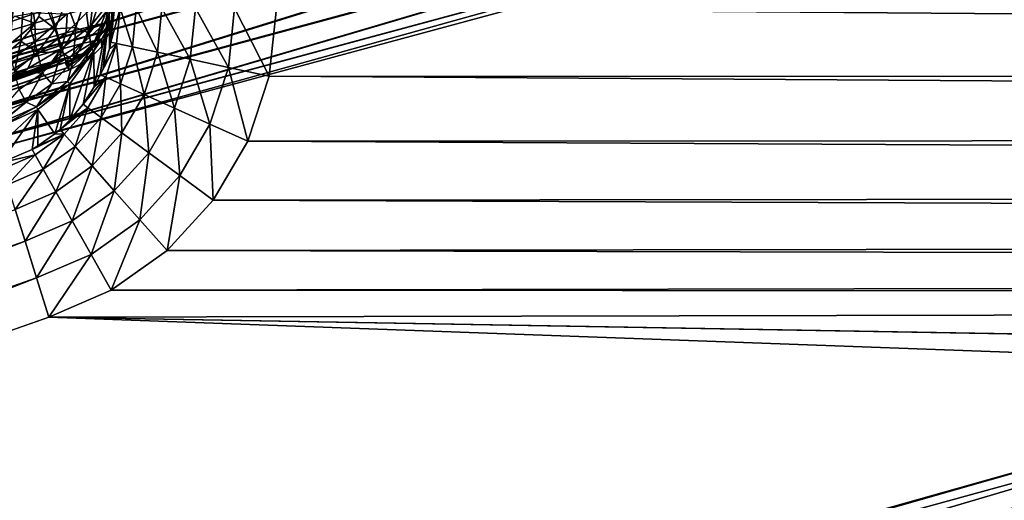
# Model space of a CAD drawing. Header units: millimetres. Extents: x -43.6 to 43.6, y -43.6 to 43.6.
# Tile 270 of 350: x -7.6 to -6.1, y 24.2 to 24.9. Entities that reach past the tile are written whole.
import ezdxf

# ---------------------------------------------------------------- set-up
doc = ezdxf.new("R2010")
doc.units = ezdxf.units.MM
doc.header["$LTSCALE"] = 65.185185
for name, color, linetype in [('102', 7, 'CONTINUOUS'), ('104', 7, 'CONTINUOUS'), ('106', 7, 'CONTINUOUS'), ('232', 7, 'CONTINUOUS'), ('234', 7, 'CONTINUOUS'), ('236', 7, 'CONTINUOUS'), ('242', 7, 'CONTINUOUS'), ('244', 7, 'CONTINUOUS'), ('245', 7, 'CONTINUOUS'), ('250', 7, 'CONTINUOUS'), ('251', 7, 'CONTINUOUS'), ('29', 7, 'CONTINUOUS'), ('32', 7, 'CONTINUOUS'), ('41', 7, 'CONTINUOUS'), ('51', 7, 'CONTINUOUS'), ('8', 7, 'CONTINUOUS'), ('9', 7, 'CONTINUOUS')]:
    doc.layers.add(name, color=color, linetype=linetype)

msp = doc.modelspace()

# ---------------------------------------------------------------- linework, layer by layer
at = {"layer": '102', "linetype": 'CONTINUOUS'}
for points in [[(-7.6, 24.9499, -13.6785), (-7.6, 25.5433, -13.6785), (-9.5019, 24.8985, -13.6785), (-7.6, 24.9499, -13.6785)], [(-9.5029, 24.2889, -13.6785), (-7.6, 24.9499, -13.6785), (-9.5019, 24.8985, -13.6785), (-9.5029, 24.2889, -13.6785)]]:
    msp.add_3dface(points, dxfattribs=at)
at = {"layer": '104', "linetype": 'CONTINUOUS'}
for points in [[(-9.5019, 24.8985, -11.8785), (-7.6, 25.5433, -11.8785), (-7.7056, 24.8626, -11.8785), (-9.5019, 24.8985, -11.8785)], [(-7.7056, 24.8626, -11.8785), (-7.6, 25.5433, -11.8785), (-7.6835, 24.8714, -11.8785), (-7.7056, 24.8626, -11.8785)], [(-7.6835, 24.8714, -11.8785), (-7.6, 25.5433, -11.8785), (-7.6632, 24.8836, -11.8785), (-7.6835, 24.8714, -11.8785)], [(-7.6632, 24.8836, -11.8785), (-7.6, 25.5433, -11.8785), (-7.645, 24.8988, -11.8785), (-7.6632, 24.8836, -11.8785)], [(-7.645, 24.8988, -11.8785), (-7.6, 25.5433, -11.8785), (-7.6294, 24.9167, -11.8785), (-7.645, 24.8988, -11.8785)], [(-7.6294, 24.9167, -11.8785), (-7.6, 25.5433, -11.8785), (-7.6169, 24.9368, -11.8785), (-7.6294, 24.9167, -11.8785)]]:
    msp.add_3dface(points, dxfattribs=at)
at = {"layer": '106', "linetype": 'CONTINUOUS'}
for points in [[(-7.5764, 24.866, -14.2715), (-7.5709, 24.8542, -13.7811), (-9.4664, 24.1958, -13.7811), (-7.5764, 24.866, -14.2715)], [(-7.5915, 24.8623, -14.3071), (-7.5764, 24.866, -14.2715), (-9.4664, 24.1958, -13.7811), (-7.5915, 24.8623, -14.3071)], [(-7.615, 24.856, -14.3376), (-7.5915, 24.8623, -14.3071), (-9.4664, 24.1958, -13.7811), (-7.615, 24.856, -14.3376)], [(-7.6457, 24.8472, -14.3611), (-7.615, 24.856, -14.3376), (-9.4664, 24.1958, -13.7811), (-7.6457, 24.8472, -14.3611)], [(-7.5723, 24.8667, -14.2518), (-7.5709, 24.8542, -13.7811), (-7.5764, 24.866, -14.2715), (-7.5723, 24.8667, -14.2518)], [(-7.5709, 24.8604, -14.0058), (-7.5709, 24.8542, -13.7811), (-7.5723, 24.8667, -14.2518), (-7.5709, 24.8604, -14.0058)], [(-7.5709, 24.8665, -14.2311), (-7.5709, 24.8604, -14.0058), (-7.5723, 24.8667, -14.2518), (-7.5709, 24.8665, -14.2311)], [(-7.6631, 24.8421, -14.3697), (-7.6457, 24.8472, -14.3611), (-9.4664, 24.1958, -13.7811), (-7.6631, 24.8421, -14.3697)]]:
    msp.add_3dface(points, dxfattribs=at)
at = {"layer": '232', "linetype": 'CONTINUOUS'}
for points in [[(-7.5021, 24.9739, -11.7789), (-7.508, 24.887, -9.7268), (-7.5082, 24.9424, -11.7792), (-7.5021, 24.9739, -11.7789)], [(-7.5056, 24.8972, -9.7271), (-7.508, 24.887, -9.7268), (-7.5021, 24.9739, -11.7789), (-7.5056, 24.8972, -9.7271)], [(-7.5, 24.9497, -9.7285), (-7.5056, 24.8972, -9.7271), (-7.5021, 24.9739, -11.7789), (-7.5, 24.9497, -9.7285)], [(-7.5082, 24.9424, -11.7792), (-7.5316, 24.828, -9.7252), (-7.5319, 24.8838, -11.7799), (-7.5082, 24.9424, -11.7792)], [(-7.5221, 24.8469, -9.7257), (-7.5316, 24.828, -9.7252), (-7.5082, 24.9424, -11.7792), (-7.5221, 24.8469, -9.7257)], [(-7.5179, 24.8567, -9.726), (-7.5221, 24.8469, -9.7257), (-7.5082, 24.9424, -11.7792), (-7.5179, 24.8567, -9.726)], [(-7.508, 24.887, -9.7268), (-7.5179, 24.8567, -9.726), (-7.5082, 24.9424, -11.7792), (-7.508, 24.887, -9.7268)], [(-7.5319, 24.8838, -11.7799), (-7.5691, 24.777, -9.7238), (-7.5694, 24.833, -11.7804), (-7.5319, 24.8838, -11.7799)], [(-7.5488, 24.8012, -9.7245), (-7.5691, 24.777, -9.7238), (-7.5319, 24.8838, -11.7799), (-7.5488, 24.8012, -9.7245)], [(-7.5316, 24.828, -9.7252), (-7.5488, 24.8012, -9.7245), (-7.5319, 24.8838, -11.7799), (-7.5316, 24.828, -9.7252)], [(-7.5694, 24.833, -11.7804), (-7.5925, 24.7554, -9.7232), (-7.6185, 24.7933, -11.7809), (-7.5694, 24.833, -11.7804)], [(-7.5844, 24.7622, -9.7234), (-7.5925, 24.7554, -9.7232), (-7.5694, 24.833, -11.7804), (-7.5844, 24.7622, -9.7234)], [(-7.5691, 24.777, -9.7238), (-7.5844, 24.7622, -9.7234), (-7.5694, 24.833, -11.7804), (-7.5691, 24.777, -9.7238)], [(-7.6759, 24.7395, -10.774), (-7.676, 24.7671, -11.7811), (-7.6185, 24.7933, -11.7809), (-7.6759, 24.7395, -10.774)], [(-7.6759, 24.7107, -9.722), (-7.6759, 24.7395, -10.774), (-7.6185, 24.7933, -11.7809), (-7.6759, 24.7107, -9.722)], [(-7.6276, 24.7315, -9.7226), (-7.6759, 24.7107, -9.722), (-7.6185, 24.7933, -11.7809), (-7.6276, 24.7315, -9.7226)], [(-7.6185, 24.7369, -9.7227), (-7.6276, 24.7315, -9.7226), (-7.6185, 24.7933, -11.7809), (-7.6185, 24.7369, -9.7227)], [(-7.5925, 24.7554, -9.7232), (-7.6185, 24.7369, -9.7227), (-7.6185, 24.7933, -11.7809), (-7.5925, 24.7554, -9.7232)]]:
    msp.add_3dface(points, dxfattribs=at)
at = {"layer": '234', "linetype": 'CONTINUOUS'}
for points in [[(-7.6383, 24.5897, -9.511), (-9.4517, 23.9512, -9.511), (-7.6535, 24.6387, -9.5495), (-7.6383, 24.5897, -9.511)], [(-7.6383, 24.5897, -9.511), (-9.4299, 23.8959, -9.4868), (-9.4517, 23.9512, -9.511), (-7.6383, 24.5897, -9.511)], [(-7.6206, 24.5328, -9.4868), (-9.4299, 23.8959, -9.4868), (-7.6383, 24.5897, -9.511), (-7.6206, 24.5328, -9.4868)], [(-7.6017, 24.4721, -9.4785), (-9.4591, 23.8158, -9.4785), (-7.6206, 24.5328, -9.4868), (-7.6017, 24.4721, -9.4785)], [(-7.6206, 24.5328, -9.4868), (-9.4591, 23.8158, -9.4785), (-9.4299, 23.8959, -9.4868), (-7.6206, 24.5328, -9.4868)]]:
    msp.add_3dface(points, dxfattribs=at)
at = {"layer": '236', "linetype": 'CONTINUOUS'}
for points in [[(-7.5, 24.9497, -9.7285), (-7.4915, 24.9497, -9.6638), (-7.5056, 24.8972, -9.7271), (-7.5, 24.9497, -9.7285)], [(-7.5056, 24.8972, -9.7271), (-7.4915, 24.9497, -9.6638), (-7.4969, 24.8953, -9.6627), (-7.5056, 24.8972, -9.7271)], [(-7.4915, 24.9497, -9.6638), (-7.4724, 24.8901, -9.6027), (-7.4969, 24.8953, -9.6627), (-7.4915, 24.9497, -9.6638)], [(-7.4915, 24.9497, -9.6638), (-7.4665, 24.9497, -9.6035), (-7.4724, 24.8901, -9.6027), (-7.4915, 24.9497, -9.6638)], [(-7.4665, 24.9497, -9.6035), (-7.4335, 24.8817, -9.5512), (-7.4724, 24.8901, -9.6027), (-7.4665, 24.9497, -9.6035)], [(-7.4665, 24.9497, -9.6035), (-7.4268, 24.9497, -9.5517), (-7.4335, 24.8817, -9.5512), (-7.4665, 24.9497, -9.6035)], [(-7.4268, 24.9497, -9.5517), (-7.383, 24.8709, -9.5118), (-7.4335, 24.8817, -9.5512), (-7.4268, 24.9497, -9.5517)], [(-7.4268, 24.9497, -9.5517), (-7.375, 24.9497, -9.512), (-7.383, 24.8709, -9.5118), (-7.4268, 24.9497, -9.5517)], [(-7.375, 24.9497, -9.512), (-7.3242, 24.8582, -9.487), (-7.383, 24.8709, -9.5118), (-7.375, 24.9497, -9.512)], [(-7.375, 24.9497, -9.512), (-7.3147, 24.9497, -9.487), (-7.3242, 24.8582, -9.487), (-7.375, 24.9497, -9.512)], [(-7.3147, 24.9497, -9.487), (-7.2612, 24.8447, -9.4785), (-7.3242, 24.8582, -9.487), (-7.3147, 24.9497, -9.487)], [(-7.25, 24.9497, -9.4785), (-7.2612, 24.8447, -9.4785), (-7.3147, 24.9497, -9.487), (-7.25, 24.9497, -9.4785)], [(-7.5221, 24.8469, -9.7257), (-7.5179, 24.8567, -9.726), (-7.4969, 24.8953, -9.6627), (-7.5221, 24.8469, -9.7257)], [(-7.5138, 24.8432, -9.6616), (-7.5221, 24.8469, -9.7257), (-7.4969, 24.8953, -9.6627), (-7.5138, 24.8432, -9.6616)], [(-7.5179, 24.8567, -9.726), (-7.508, 24.887, -9.7268), (-7.4969, 24.8953, -9.6627), (-7.5179, 24.8567, -9.726)], [(-7.4907, 24.8328, -9.6019), (-7.5138, 24.8432, -9.6616), (-7.4969, 24.8953, -9.6627), (-7.4907, 24.8328, -9.6019)], [(-7.508, 24.887, -9.7268), (-7.5056, 24.8972, -9.7271), (-7.4969, 24.8953, -9.6627), (-7.508, 24.887, -9.7268)], [(-7.4724, 24.8901, -9.6027), (-7.4907, 24.8328, -9.6019), (-7.4969, 24.8953, -9.6627), (-7.4724, 24.8901, -9.6027)], [(-7.4544, 24.8164, -9.5508), (-7.4907, 24.8328, -9.6019), (-7.4724, 24.8901, -9.6027), (-7.4544, 24.8164, -9.5508)], [(-7.4335, 24.8817, -9.5512), (-7.4544, 24.8164, -9.5508), (-7.4724, 24.8901, -9.6027), (-7.4335, 24.8817, -9.5512)], [(-7.4074, 24.7953, -9.5116), (-7.4544, 24.8164, -9.5508), (-7.4335, 24.8817, -9.5512), (-7.4074, 24.7953, -9.5116)], [(-7.383, 24.8709, -9.5118), (-7.4074, 24.7953, -9.5116), (-7.4335, 24.8817, -9.5512), (-7.383, 24.8709, -9.5118)], [(-7.3527, 24.7706, -9.4869), (-7.4074, 24.7953, -9.5116), (-7.383, 24.8709, -9.5118), (-7.3527, 24.7706, -9.4869)], [(-7.3242, 24.8582, -9.487), (-7.3527, 24.7706, -9.4869), (-7.383, 24.8709, -9.5118), (-7.3242, 24.8582, -9.487)], [(-7.2942, 24.7442, -9.4785), (-7.3527, 24.7706, -9.4869), (-7.3242, 24.8582, -9.487), (-7.2942, 24.7442, -9.4785)], [(-7.2612, 24.8447, -9.4785), (-7.2942, 24.7442, -9.4785), (-7.3242, 24.8582, -9.487), (-7.2612, 24.8447, -9.4785)], [(-7.5488, 24.8012, -9.7245), (-7.5316, 24.828, -9.7252), (-7.5138, 24.8432, -9.6616), (-7.5488, 24.8012, -9.7245)], [(-7.5412, 24.7957, -9.6606), (-7.5488, 24.8012, -9.7245), (-7.5138, 24.8432, -9.6616), (-7.5412, 24.7957, -9.6606)], [(-7.5207, 24.7806, -9.6012), (-7.5412, 24.7957, -9.6606), (-7.5138, 24.8432, -9.6616), (-7.5207, 24.7806, -9.6012)], [(-7.5316, 24.828, -9.7252), (-7.5221, 24.8469, -9.7257), (-7.5138, 24.8432, -9.6616), (-7.5316, 24.828, -9.7252)], [(-7.4907, 24.8328, -9.6019), (-7.5207, 24.7806, -9.6012), (-7.5138, 24.8432, -9.6616), (-7.4907, 24.8328, -9.6019)], [(-7.4887, 24.757, -9.5503), (-7.5207, 24.7806, -9.6012), (-7.4907, 24.8328, -9.6019), (-7.4887, 24.757, -9.5503)], [(-7.4544, 24.8164, -9.5508), (-7.4887, 24.757, -9.5503), (-7.4907, 24.8328, -9.6019), (-7.4544, 24.8164, -9.5508)], [(-7.4472, 24.7264, -9.5113), (-7.4887, 24.757, -9.5503), (-7.4544, 24.8164, -9.5508), (-7.4472, 24.7264, -9.5113)], [(-7.4074, 24.7953, -9.5116), (-7.4472, 24.7264, -9.5113), (-7.4544, 24.8164, -9.5508), (-7.4074, 24.7953, -9.5116)], [(-7.5844, 24.7622, -9.7234), (-7.5691, 24.777, -9.7238), (-7.5412, 24.7957, -9.6606), (-7.5844, 24.7622, -9.7234)], [(-7.5781, 24.755, -9.6597), (-7.5844, 24.7622, -9.7234), (-7.5412, 24.7957, -9.6606), (-7.5781, 24.755, -9.6597)], [(-7.5612, 24.7359, -9.6006), (-7.5781, 24.755, -9.6597), (-7.5412, 24.7957, -9.6606), (-7.5612, 24.7359, -9.6006)], [(-7.5691, 24.777, -9.7238), (-7.5488, 24.8012, -9.7245), (-7.5412, 24.7957, -9.6606), (-7.5691, 24.777, -9.7238)], [(-7.5207, 24.7806, -9.6012), (-7.5612, 24.7359, -9.6006), (-7.5412, 24.7957, -9.6606), (-7.5207, 24.7806, -9.6012)], [(-7.3991, 24.691, -9.4869), (-7.4472, 24.7264, -9.5113), (-7.4074, 24.7953, -9.5116), (-7.3991, 24.691, -9.4869)], [(-7.3527, 24.7706, -9.4869), (-7.3991, 24.691, -9.4869), (-7.4074, 24.7953, -9.5116), (-7.3527, 24.7706, -9.4869)], [(-7.5348, 24.706, -9.5499), (-7.5612, 24.7359, -9.6006), (-7.5207, 24.7806, -9.6012), (-7.5348, 24.706, -9.5499)], [(-7.4887, 24.757, -9.5503), (-7.5348, 24.706, -9.5499), (-7.5207, 24.7806, -9.6012), (-7.4887, 24.757, -9.5503)], [(-7.5925, 24.7554, -9.7232), (-7.5844, 24.7622, -9.7234), (-7.5781, 24.755, -9.6597), (-7.5925, 24.7554, -9.7232)], [(-7.3475, 24.653, -9.4785), (-7.3991, 24.691, -9.4869), (-7.3527, 24.7706, -9.4869), (-7.3475, 24.653, -9.4785)], [(-7.2942, 24.7442, -9.4785), (-7.3475, 24.653, -9.4785), (-7.3527, 24.7706, -9.4869), (-7.2942, 24.7442, -9.4785)], [(-7.6276, 24.7315, -9.7226), (-7.6185, 24.7369, -9.7227), (-7.5781, 24.755, -9.6597), (-7.6276, 24.7315, -9.7226)], [(-7.6227, 24.723, -9.659), (-7.6276, 24.7315, -9.7226), (-7.5781, 24.755, -9.6597), (-7.6227, 24.723, -9.659)], [(-7.6102, 24.7007, -9.6001), (-7.6227, 24.723, -9.659), (-7.5781, 24.755, -9.6597), (-7.6102, 24.7007, -9.6001)], [(-7.6185, 24.7369, -9.7227), (-7.5925, 24.7554, -9.7232), (-7.5781, 24.755, -9.6597), (-7.6185, 24.7369, -9.7227)], [(-7.5612, 24.7359, -9.6006), (-7.6102, 24.7007, -9.6001), (-7.5781, 24.755, -9.6597), (-7.5612, 24.7359, -9.6006)], [(-7.5007, 24.6675, -9.5112), (-7.5348, 24.706, -9.5499), (-7.4887, 24.757, -9.5503), (-7.5007, 24.6675, -9.5112)], [(-7.4472, 24.7264, -9.5113), (-7.5007, 24.6675, -9.5112), (-7.4887, 24.757, -9.5503), (-7.4472, 24.7264, -9.5113)], [(-7.6759, 24.7107, -9.722), (-7.6276, 24.7315, -9.7226), (-7.6227, 24.723, -9.659), (-7.6759, 24.7107, -9.722)], [(-7.5907, 24.6659, -9.5496), (-7.6102, 24.7007, -9.6001), (-7.5612, 24.7359, -9.6006), (-7.5907, 24.6659, -9.5496)], [(-7.5348, 24.706, -9.5499), (-7.5907, 24.6659, -9.5496), (-7.5612, 24.7359, -9.6006), (-7.5348, 24.706, -9.5499)], [(-7.6729, 24.7013, -9.6588), (-7.6759, 24.7107, -9.722), (-7.6227, 24.723, -9.659), (-7.6729, 24.7013, -9.6588)], [(-7.6653, 24.6768, -9.5999), (-7.6729, 24.7013, -9.6588), (-7.6227, 24.723, -9.659), (-7.6653, 24.6768, -9.5999)], [(-7.6102, 24.7007, -9.6001), (-7.6653, 24.6768, -9.5999), (-7.6227, 24.723, -9.659), (-7.6102, 24.7007, -9.6001)], [(-7.4612, 24.6228, -9.4868), (-7.5007, 24.6675, -9.5112), (-7.4472, 24.7264, -9.5113), (-7.4612, 24.6228, -9.4868)], [(-7.3991, 24.691, -9.4869), (-7.4612, 24.6228, -9.4868), (-7.4472, 24.7264, -9.5113), (-7.3991, 24.691, -9.4869)], [(-7.6535, 24.6387, -9.5495), (-7.6653, 24.6768, -9.5999), (-7.6102, 24.7007, -9.6001), (-7.6535, 24.6387, -9.5495)], [(-7.5907, 24.6659, -9.5496), (-7.6535, 24.6387, -9.5495), (-7.6102, 24.7007, -9.6001), (-7.5907, 24.6659, -9.5496)], [(-7.5655, 24.6211, -9.511), (-7.5907, 24.6659, -9.5496), (-7.5348, 24.706, -9.5499), (-7.5655, 24.6211, -9.511)], [(-7.5007, 24.6675, -9.5112), (-7.5655, 24.6211, -9.511), (-7.5348, 24.706, -9.5499), (-7.5007, 24.6675, -9.5112)], [(-7.4189, 24.575, -9.4785), (-7.4612, 24.6228, -9.4868), (-7.3991, 24.691, -9.4869), (-7.4189, 24.575, -9.4785)], [(-7.3475, 24.653, -9.4785), (-7.4189, 24.575, -9.4785), (-7.3991, 24.691, -9.4869), (-7.3475, 24.653, -9.4785)], [(-7.6383, 24.5897, -9.511), (-7.6535, 24.6387, -9.5495), (-7.5907, 24.6659, -9.5496), (-7.6383, 24.5897, -9.511)], [(-7.5655, 24.6211, -9.511), (-7.6383, 24.5897, -9.511), (-7.5907, 24.6659, -9.5496), (-7.5655, 24.6211, -9.511)], [(-7.5363, 24.5692, -9.4868), (-7.5655, 24.6211, -9.511), (-7.5007, 24.6675, -9.5112), (-7.5363, 24.5692, -9.4868)], [(-7.4612, 24.6228, -9.4868), (-7.5363, 24.5692, -9.4868), (-7.5007, 24.6675, -9.5112), (-7.4612, 24.6228, -9.4868)], [(-7.6206, 24.5328, -9.4868), (-7.6383, 24.5897, -9.511), (-7.5655, 24.6211, -9.511), (-7.6206, 24.5328, -9.4868)], [(-7.5363, 24.5692, -9.4868), (-7.6206, 24.5328, -9.4868), (-7.5655, 24.6211, -9.511), (-7.5363, 24.5692, -9.4868)], [(-7.5051, 24.5137, -9.4785), (-7.5363, 24.5692, -9.4868), (-7.4612, 24.6228, -9.4868), (-7.5051, 24.5137, -9.4785)], [(-7.4189, 24.575, -9.4785), (-7.5051, 24.5137, -9.4785), (-7.4612, 24.6228, -9.4868), (-7.4189, 24.575, -9.4785)], [(-7.6017, 24.4721, -9.4785), (-7.6206, 24.5328, -9.4868), (-7.5363, 24.5692, -9.4868), (-7.6017, 24.4721, -9.4785)], [(-7.5051, 24.5137, -9.4785), (-7.6017, 24.4721, -9.4785), (-7.5363, 24.5692, -9.4868), (-7.5051, 24.5137, -9.4785)]]:
    msp.add_3dface(points, dxfattribs=at)
at = {"layer": '242', "linetype": 'CONTINUOUS'}
for points in [[(-7.6169, 24.9368, -11.8785), (-7.6076, 24.9587, -11.8785), (-7.592, 24.918, -11.8737), (-7.6169, 24.9368, -11.8785)], [(-7.6076, 24.9587, -11.8785), (-7.575, 24.9605, -11.8737), (-7.592, 24.918, -11.8737), (-7.6076, 24.9587, -11.8785)], [(-7.575, 24.9605, -11.8737), (-7.5597, 24.9202, -11.8595), (-7.592, 24.918, -11.8737), (-7.575, 24.9605, -11.8737)], [(-7.5459, 24.9621, -11.8595), (-7.5597, 24.9202, -11.8595), (-7.575, 24.9605, -11.8737), (-7.5459, 24.9621, -11.8595)], [(-7.5459, 24.9621, -11.8595), (-7.5395, 24.9111, -11.8373), (-7.5597, 24.9202, -11.8595), (-7.5459, 24.9621, -11.8595)], [(-7.5243, 24.9574, -11.8373), (-7.5395, 24.9111, -11.8373), (-7.5459, 24.9621, -11.8595), (-7.5243, 24.9574, -11.8373)], [(-7.5243, 24.9574, -11.8373), (-7.5128, 24.9443, -11.8094), (-7.5395, 24.9111, -11.8373), (-7.5243, 24.9574, -11.8373)], [(-7.5128, 24.9443, -11.8094), (-7.5359, 24.8867, -11.8094), (-7.5395, 24.9111, -11.8373), (-7.5128, 24.9443, -11.8094)], [(-7.5128, 24.9443, -11.8094), (-7.5082, 24.9424, -11.7792), (-7.5359, 24.8867, -11.8094), (-7.5128, 24.9443, -11.8094)], [(-7.6294, 24.9167, -11.8785), (-7.6169, 24.9368, -11.8785), (-7.592, 24.918, -11.8737), (-7.6294, 24.9167, -11.8785)], [(-7.5082, 24.9424, -11.7792), (-7.5319, 24.8838, -11.7799), (-7.5359, 24.8867, -11.8094), (-7.5082, 24.9424, -11.7792)], [(-7.645, 24.8988, -11.8785), (-7.6294, 24.9167, -11.8785), (-7.6192, 24.8811, -11.8737), (-7.645, 24.8988, -11.8785)], [(-7.6294, 24.9167, -11.8785), (-7.592, 24.918, -11.8737), (-7.6192, 24.8811, -11.8737), (-7.6294, 24.9167, -11.8785)], [(-7.592, 24.918, -11.8737), (-7.582, 24.8821, -11.8595), (-7.6192, 24.8811, -11.8737), (-7.592, 24.918, -11.8737)], [(-7.5597, 24.9202, -11.8595), (-7.582, 24.8821, -11.8595), (-7.592, 24.918, -11.8737), (-7.5597, 24.9202, -11.8595)], [(-7.5597, 24.9202, -11.8595), (-7.5641, 24.8689, -11.8373), (-7.582, 24.8821, -11.8595), (-7.5597, 24.9202, -11.8595)], [(-7.5395, 24.9111, -11.8373), (-7.5641, 24.8689, -11.8373), (-7.5597, 24.9202, -11.8595), (-7.5395, 24.9111, -11.8373)], [(-7.6632, 24.8836, -11.8785), (-7.645, 24.8988, -11.8785), (-7.6548, 24.8522, -11.8737), (-7.6632, 24.8836, -11.8785)], [(-7.645, 24.8988, -11.8785), (-7.6192, 24.8811, -11.8737), (-7.6548, 24.8522, -11.8737), (-7.645, 24.8988, -11.8785)], [(-7.5395, 24.9111, -11.8373), (-7.5359, 24.8867, -11.8094), (-7.5641, 24.8689, -11.8373), (-7.5395, 24.9111, -11.8373)], [(-7.5359, 24.8867, -11.8094), (-7.5319, 24.8838, -11.7799), (-7.5727, 24.8367, -11.8094), (-7.5359, 24.8867, -11.8094)], [(-7.5359, 24.8867, -11.8094), (-7.5727, 24.8367, -11.8094), (-7.5641, 24.8689, -11.8373), (-7.5359, 24.8867, -11.8094)], [(-7.5319, 24.8838, -11.7799), (-7.5694, 24.833, -11.7804), (-7.5727, 24.8367, -11.8094), (-7.5319, 24.8838, -11.7799)], [(-7.6192, 24.8811, -11.8737), (-7.6117, 24.8495, -11.8595), (-7.6548, 24.8522, -11.8737), (-7.6192, 24.8811, -11.8737)], [(-7.582, 24.8821, -11.8595), (-7.6117, 24.8495, -11.8595), (-7.6192, 24.8811, -11.8737), (-7.582, 24.8821, -11.8595)], [(-7.582, 24.8821, -11.8595), (-7.5971, 24.8329, -11.8373), (-7.6117, 24.8495, -11.8595), (-7.582, 24.8821, -11.8595)], [(-7.5641, 24.8689, -11.8373), (-7.5971, 24.8329, -11.8373), (-7.582, 24.8821, -11.8595), (-7.5641, 24.8689, -11.8373)], [(-7.5641, 24.8689, -11.8373), (-7.5727, 24.8367, -11.8094), (-7.5971, 24.8329, -11.8373), (-7.5641, 24.8689, -11.8373)], [(-7.6117, 24.8495, -11.8595), (-7.6477, 24.824, -11.8595), (-7.6548, 24.8522, -11.8737), (-7.6117, 24.8495, -11.8595)], [(-7.6117, 24.8495, -11.8595), (-7.6368, 24.8047, -11.8373), (-7.6477, 24.824, -11.8595), (-7.6117, 24.8495, -11.8595)], [(-7.5971, 24.8329, -11.8373), (-7.6368, 24.8047, -11.8373), (-7.6117, 24.8495, -11.8595), (-7.5971, 24.8329, -11.8373)], [(-7.5727, 24.8367, -11.8094), (-7.5694, 24.833, -11.7804), (-7.6209, 24.7975, -11.8094), (-7.5727, 24.8367, -11.8094)], [(-7.5727, 24.8367, -11.8094), (-7.6209, 24.7975, -11.8094), (-7.5971, 24.8329, -11.8373), (-7.5727, 24.8367, -11.8094)], [(-7.6368, 24.8047, -11.8373), (-7.6817, 24.7854, -11.8373), (-7.6477, 24.824, -11.8595), (-7.6368, 24.8047, -11.8373)], [(-7.5971, 24.8329, -11.8373), (-7.6209, 24.7975, -11.8094), (-7.6368, 24.8047, -11.8373), (-7.5971, 24.8329, -11.8373)], [(-7.5694, 24.833, -11.7804), (-7.6185, 24.7933, -11.7809), (-7.6209, 24.7975, -11.8094), (-7.5694, 24.833, -11.7804)], [(-7.6776, 24.7724, -11.8113), (-7.6817, 24.7854, -11.8373), (-7.6368, 24.8047, -11.8373), (-7.6776, 24.7724, -11.8113)], [(-7.6775, 24.7718, -11.8094), (-7.6776, 24.7724, -11.8113), (-7.6368, 24.8047, -11.8373), (-7.6775, 24.7718, -11.8094)], [(-7.6209, 24.7975, -11.8094), (-7.6775, 24.7718, -11.8094), (-7.6368, 24.8047, -11.8373), (-7.6209, 24.7975, -11.8094)], [(-7.676, 24.7671, -11.7811), (-7.6775, 24.7718, -11.8094), (-7.6209, 24.7975, -11.8094), (-7.676, 24.7671, -11.7811)], [(-7.6185, 24.7933, -11.7809), (-7.676, 24.7671, -11.7811), (-7.6209, 24.7975, -11.8094), (-7.6185, 24.7933, -11.7809)]]:
    msp.add_3dface(points, dxfattribs=at)
at = {"layer": '244', "linetype": 'CONTINUOUS'}
msp.add_3dface([(-7.6, 25.5433, -11.8785), (-9.5019, 24.8985, -11.8785), (-9.4972, 24.9333, -11.8834), (-7.6, 25.5433, -11.8785)], dxfattribs=at)
at = {"layer": '245', "linetype": 'CONTINUOUS'}
for points in [[(-7.6, 24.9499, -13.6785), (-9.5029, 24.2889, -13.6785), (-7.5909, 24.9199, -13.6836), (-7.6, 24.9499, -13.6785)], [(-9.5029, 24.2889, -13.6785), (-9.4369, 24.281, -13.6836), (-7.5909, 24.9199, -13.6836), (-9.5029, 24.2889, -13.6785)], [(-9.4369, 24.281, -13.6836), (-7.5826, 24.8929, -13.6982), (-7.5909, 24.9199, -13.6836), (-9.4369, 24.281, -13.6836)], [(-9.4267, 24.2547, -13.6982), (-7.5826, 24.8929, -13.6982), (-9.4369, 24.281, -13.6836), (-9.4267, 24.2547, -13.6982)], [(-9.4267, 24.2547, -13.6982), (-7.5762, 24.8716, -13.721), (-7.5826, 24.8929, -13.6982), (-9.4267, 24.2547, -13.6982)], [(-9.4187, 24.2339, -13.721), (-7.5762, 24.8716, -13.721), (-9.4267, 24.2547, -13.6982), (-9.4187, 24.2339, -13.721)], [(-9.4187, 24.2339, -13.721), (-7.5721, 24.8583, -13.7496), (-7.5762, 24.8716, -13.721), (-9.4187, 24.2339, -13.721)], [(-9.4664, 24.1958, -13.7811), (-7.5709, 24.8542, -13.7811), (-9.4136, 24.221, -13.7496), (-9.4664, 24.1958, -13.7811)], [(-9.4136, 24.221, -13.7496), (-7.5721, 24.8583, -13.7496), (-9.4187, 24.2339, -13.721), (-9.4136, 24.221, -13.7496)], [(-9.4136, 24.221, -13.7496), (-7.5709, 24.8542, -13.7811), (-7.5721, 24.8583, -13.7496), (-9.4136, 24.221, -13.7496)]]:
    msp.add_3dface(points, dxfattribs=at)
at = {"layer": '250', "linetype": 'CONTINUOUS'}
for points in [[(-7.505, 24.9308, -14.2294), (-7.5141, 24.9273, -14.2907), (-7.5001, 24.9583, -14.2286), (-7.505, 24.9308, -14.2294)], [(-7.5001, 24.9583, -14.2286), (-7.5141, 24.9273, -14.2907), (-7.5088, 24.9575, -14.2938), (-7.5001, 24.9583, -14.2286)], [(-7.5378, 24.9217, -14.3472), (-7.5749, 24.9117, -14.3949), (-7.534, 24.9515, -14.354), (-7.5378, 24.9217, -14.3472)], [(-7.534, 24.9515, -14.354), (-7.5749, 24.9117, -14.3949), (-7.5734, 24.9409, -14.4047), (-7.534, 24.9515, -14.354)], [(-7.5141, 24.9273, -14.2907), (-7.5378, 24.9217, -14.3472), (-7.5088, 24.9575, -14.2938), (-7.5141, 24.9273, -14.2907)], [(-7.5088, 24.9575, -14.2938), (-7.5378, 24.9217, -14.3472), (-7.534, 24.9515, -14.354), (-7.5088, 24.9575, -14.2938)], [(-7.6543, 24.9376, -14.4595), (-7.6235, 24.9266, -14.4426), (-7.6806, 24.9097, -14.466), (-7.6543, 24.9376, -14.4595)], [(-7.6543, 24.9376, -14.4595), (-7.6252, 24.9427, -14.4451), (-7.6235, 24.9266, -14.4426), (-7.6543, 24.9376, -14.4595)], [(-7.6252, 24.9427, -14.4451), (-7.5734, 24.9409, -14.4047), (-7.6235, 24.9266, -14.4426), (-7.6252, 24.9427, -14.4451)], [(-7.5734, 24.9409, -14.4047), (-7.6221, 24.8983, -14.4307), (-7.6235, 24.9266, -14.4426), (-7.5734, 24.9409, -14.4047)], [(-7.5749, 24.9117, -14.3949), (-7.6221, 24.8983, -14.4307), (-7.5734, 24.9409, -14.4047), (-7.5749, 24.9117, -14.3949)], [(-7.5197, 24.9027, -14.2302), (-7.5282, 24.9004, -14.2854), (-7.506, 24.9281, -14.2295), (-7.5197, 24.9027, -14.2302)], [(-7.506, 24.9281, -14.2295), (-7.5282, 24.9004, -14.2854), (-7.5141, 24.9273, -14.2907), (-7.506, 24.9281, -14.2295)], [(-7.506, 24.9281, -14.2295), (-7.5141, 24.9273, -14.2907), (-7.505, 24.9308, -14.2294), (-7.506, 24.9281, -14.2295)], [(-7.6235, 24.9266, -14.4426), (-7.6759, 24.8823, -14.4527), (-7.6806, 24.9097, -14.466), (-7.6235, 24.9266, -14.4426)], [(-7.6221, 24.8983, -14.4307), (-7.6759, 24.8823, -14.4527), (-7.6235, 24.9266, -14.4426), (-7.6221, 24.8983, -14.4307)], [(-7.5495, 24.8953, -14.3364), (-7.583, 24.8863, -14.3795), (-7.5378, 24.9217, -14.3472), (-7.5495, 24.8953, -14.3364)], [(-7.5378, 24.9217, -14.3472), (-7.583, 24.8863, -14.3795), (-7.5749, 24.9117, -14.3949), (-7.5378, 24.9217, -14.3472)], [(-7.5282, 24.9004, -14.2854), (-7.5495, 24.8953, -14.3364), (-7.5141, 24.9273, -14.2907), (-7.5282, 24.9004, -14.2854)], [(-7.5141, 24.9273, -14.2907), (-7.5495, 24.8953, -14.3364), (-7.5378, 24.9217, -14.3472), (-7.5141, 24.9273, -14.2907)], [(-7.6221, 24.8983, -14.4307), (-7.6745, 24.8596, -14.4319), (-7.6759, 24.8823, -14.4527), (-7.6221, 24.8983, -14.4307)], [(-7.6257, 24.8741, -14.4119), (-7.6745, 24.8596, -14.4319), (-7.6221, 24.8983, -14.4307), (-7.6257, 24.8741, -14.4119)], [(-7.583, 24.8863, -14.3795), (-7.6257, 24.8741, -14.4119), (-7.5749, 24.9117, -14.3949), (-7.583, 24.8863, -14.3795)], [(-7.5749, 24.9117, -14.3949), (-7.6257, 24.8741, -14.4119), (-7.6221, 24.8983, -14.4307), (-7.5749, 24.9117, -14.3949)], [(-7.5495, 24.8793, -14.2784), (-7.568, 24.8749, -14.3225), (-7.5282, 24.9004, -14.2854), (-7.5495, 24.8793, -14.2784)], [(-7.5282, 24.9004, -14.2854), (-7.568, 24.8749, -14.3225), (-7.5495, 24.8953, -14.3364), (-7.5282, 24.9004, -14.2854)], [(-7.5424, 24.8805, -14.2308), (-7.5495, 24.8793, -14.2784), (-7.5208, 24.9011, -14.2302), (-7.5424, 24.8805, -14.2308)], [(-7.5208, 24.9011, -14.2302), (-7.5495, 24.8793, -14.2784), (-7.5282, 24.9004, -14.2854), (-7.5208, 24.9011, -14.2302)], [(-7.5208, 24.9011, -14.2302), (-7.5282, 24.9004, -14.2854), (-7.5197, 24.9027, -14.2302), (-7.5208, 24.9011, -14.2302)], [(-7.5969, 24.8671, -14.3599), (-7.6341, 24.8565, -14.3881), (-7.583, 24.8863, -14.3795), (-7.5969, 24.8671, -14.3599)], [(-7.583, 24.8863, -14.3795), (-7.6341, 24.8565, -14.3881), (-7.6257, 24.8741, -14.4119), (-7.583, 24.8863, -14.3795)], [(-7.568, 24.8749, -14.3225), (-7.5969, 24.8671, -14.3599), (-7.5495, 24.8953, -14.3364), (-7.568, 24.8749, -14.3225)], [(-7.5495, 24.8953, -14.3364), (-7.5969, 24.8671, -14.3599), (-7.583, 24.8863, -14.3795), (-7.5495, 24.8953, -14.3364)], [(-7.6341, 24.8565, -14.3881), (-7.6767, 24.8438, -14.4055), (-7.6257, 24.8741, -14.4119), (-7.6341, 24.8565, -14.3881)], [(-7.6257, 24.8741, -14.4119), (-7.6767, 24.8438, -14.4055), (-7.6745, 24.8596, -14.4319), (-7.6257, 24.8741, -14.4119)], [(-7.615, 24.856, -14.3376), (-7.6457, 24.8472, -14.3611), (-7.5969, 24.8671, -14.3599), (-7.615, 24.856, -14.3376)], [(-7.5969, 24.8671, -14.3599), (-7.6457, 24.8472, -14.3611), (-7.6341, 24.8565, -14.3881), (-7.5969, 24.8671, -14.3599)], [(-7.5915, 24.8623, -14.3071), (-7.615, 24.856, -14.3376), (-7.568, 24.8749, -14.3225), (-7.5915, 24.8623, -14.3071)], [(-7.568, 24.8749, -14.3225), (-7.615, 24.856, -14.3376), (-7.5969, 24.8671, -14.3599), (-7.568, 24.8749, -14.3225)], [(-7.5764, 24.866, -14.2715), (-7.5915, 24.8623, -14.3071), (-7.568, 24.8749, -14.3225), (-7.5764, 24.866, -14.2715)], [(-7.5723, 24.8667, -14.2518), (-7.5764, 24.866, -14.2715), (-7.5495, 24.8793, -14.2784), (-7.5723, 24.8667, -14.2518)], [(-7.5495, 24.8793, -14.2784), (-7.5764, 24.866, -14.2715), (-7.568, 24.8749, -14.3225), (-7.5495, 24.8793, -14.2784)], [(-7.5709, 24.8665, -14.2311), (-7.5723, 24.8667, -14.2518), (-7.5432, 24.8799, -14.2308), (-7.5709, 24.8665, -14.2311)], [(-7.5432, 24.8799, -14.2308), (-7.5723, 24.8667, -14.2518), (-7.5495, 24.8793, -14.2784), (-7.5432, 24.8799, -14.2308)], [(-7.5432, 24.8799, -14.2308), (-7.5495, 24.8793, -14.2784), (-7.5424, 24.8805, -14.2308), (-7.5432, 24.8799, -14.2308)], [(-7.6631, 24.8421, -14.3697), (-7.6816, 24.8365, -14.376), (-7.6341, 24.8565, -14.3881), (-7.6631, 24.8421, -14.3697)], [(-7.6341, 24.8565, -14.3881), (-7.6816, 24.8365, -14.376), (-7.6767, 24.8438, -14.4055), (-7.6341, 24.8565, -14.3881)], [(-7.6457, 24.8472, -14.3611), (-7.6631, 24.8421, -14.3697), (-7.6341, 24.8565, -14.3881), (-7.6457, 24.8472, -14.3611)]]:
    msp.add_3dface(points, dxfattribs=at)
at = {"layer": '251', "linetype": 'CONTINUOUS'}
for points in [[(-7.5001, 24.9583, -14.2286), (-7.5, 24.9499, -13.7785), (-7.505, 24.9185, -13.7794), (-7.5001, 24.9583, -14.2286)], [(-7.505, 24.9308, -14.2294), (-7.5001, 24.9583, -14.2286), (-7.505, 24.9185, -13.7794), (-7.505, 24.9308, -14.2294)], [(-7.5197, 24.9027, -14.2302), (-7.506, 24.9281, -14.2295), (-7.5196, 24.8904, -13.7802), (-7.5197, 24.9027, -14.2302)], [(-7.5196, 24.8904, -13.7802), (-7.506, 24.9281, -14.2295), (-7.505, 24.9185, -13.7794), (-7.5196, 24.8904, -13.7802)], [(-7.506, 24.9281, -14.2295), (-7.505, 24.9308, -14.2294), (-7.505, 24.9185, -13.7794), (-7.506, 24.9281, -14.2295)], [(-7.5424, 24.8805, -14.2308), (-7.5208, 24.9011, -14.2302), (-7.5424, 24.8682, -13.7808), (-7.5424, 24.8805, -14.2308)], [(-7.5424, 24.8682, -13.7808), (-7.5208, 24.9011, -14.2302), (-7.5196, 24.8904, -13.7802), (-7.5424, 24.8682, -13.7808)], [(-7.5208, 24.9011, -14.2302), (-7.5197, 24.9027, -14.2302), (-7.5196, 24.8904, -13.7802), (-7.5208, 24.9011, -14.2302)], [(-7.5709, 24.8542, -13.7811), (-7.5709, 24.8604, -14.0058), (-7.5432, 24.8799, -14.2308), (-7.5709, 24.8542, -13.7811)], [(-7.5709, 24.8542, -13.7811), (-7.5432, 24.8799, -14.2308), (-7.5424, 24.8682, -13.7808), (-7.5709, 24.8542, -13.7811)], [(-7.5709, 24.8604, -14.0058), (-7.5709, 24.8665, -14.2311), (-7.5432, 24.8799, -14.2308), (-7.5709, 24.8604, -14.0058)], [(-7.5432, 24.8799, -14.2308), (-7.5424, 24.8805, -14.2308), (-7.5424, 24.8682, -13.7808), (-7.5432, 24.8799, -14.2308)]]:
    msp.add_3dface(points, dxfattribs=at)
at = {"layer": '29', "color": 7, "linetype": 'CONTINUOUS'}
for points in [[(-7.7254, 23.7764, -9.4785), (-5.8361, 24.3092, -9.4785), (-7.7254, 23.7764, -11.3785), (-7.7254, 23.7764, -9.4785)], [(-7.7254, 23.7764, -11.3785), (-5.8361, 24.3092, -9.4785), (-5.8361, 24.3092, -11.3785), (-7.7254, 23.7764, -11.3785)]]:
    msp.add_3dface(points, dxfattribs=at)
at = {"layer": '32', "color": 7, "linetype": 'CONTINUOUS'}
for points in [[(-7.5393, 23.8231, -11.4892), (-5.8361, 24.3092, -11.3785), (-5.6935, 24.3303, -11.4892), (-7.5393, 23.8231, -11.4892)], [(-7.5393, 23.8231, -11.4892), (-5.6935, 24.3303, -11.4892), (-7.5281, 23.7879, -11.5951), (-7.5393, 23.8231, -11.4892)], [(-7.5281, 23.7879, -11.5951), (-5.6935, 24.3303, -11.4892), (-5.6851, 24.2944, -11.5951), (-7.5281, 23.7879, -11.5951)], [(-7.7254, 23.7764, -11.3785), (-5.8361, 24.3092, -11.3785), (-7.5393, 23.8231, -11.4892), (-7.7254, 23.7764, -11.3785)], [(-7.5281, 23.7879, -11.5951), (-5.6851, 24.2944, -11.5951), (-7.5102, 23.7311, -11.69), (-7.5281, 23.7879, -11.5951)], [(-7.5102, 23.7311, -11.69), (-5.6851, 24.2944, -11.5951), (-5.6715, 24.2364, -11.69), (-7.5102, 23.7311, -11.69)], [(-7.5102, 23.7311, -11.69), (-5.6715, 24.2364, -11.69), (-7.4863, 23.6556, -11.7693), (-7.5102, 23.7311, -11.69)], [(-7.4863, 23.6556, -11.7693), (-5.6715, 24.2364, -11.69), (-5.6535, 24.1593, -11.7693), (-7.4863, 23.6556, -11.7693)]]:
    msp.add_3dface(points, dxfattribs=at)
at = {"layer": '41', "color": 1, "linetype": 'CONTINUOUS'}
for points in [[(7.25, 30.1936, -9.4785), (7.25, 24.839, -9.4785), (-7.25, 30.1936, -9.4785), (7.25, 30.1936, -9.4785)], [(-7.25, 30.1936, -9.4785), (7.25, 24.839, -9.4785), (-7.25, 24.9497, -9.4785), (-7.25, 30.1936, -9.4785)], [(-7.25, 24.9497, -9.4785), (7.25, 24.839, -9.4785), (-7.2612, 24.8447, -9.4785), (-7.25, 24.9497, -9.4785)], [(-7.2612, 24.8447, -9.4785), (7.2613, 24.7507, -9.4785), (-7.2942, 24.7442, -9.4785), (-7.2612, 24.8447, -9.4785)], [(7.25, 24.839, -9.4785), (7.2613, 24.7507, -9.4785), (-7.2612, 24.8447, -9.4785), (7.25, 24.839, -9.4785)], [(7.2613, 24.7507, -9.4785), (7.2945, 24.6681, -9.4785), (-7.2942, 24.7442, -9.4785), (7.2613, 24.7507, -9.4785)], [(-7.2942, 24.7442, -9.4785), (7.2945, 24.6681, -9.4785), (-7.3475, 24.653, -9.4785), (-7.2942, 24.7442, -9.4785)], [(7.2945, 24.6681, -9.4785), (7.3475, 24.5965, -9.4785), (-7.3475, 24.653, -9.4785), (7.2945, 24.6681, -9.4785)], [(-7.3475, 24.653, -9.4785), (7.3475, 24.5965, -9.4785), (-7.4189, 24.575, -9.4785), (-7.3475, 24.653, -9.4785)], [(7.3475, 24.5965, -9.4785), (7.4168, 24.5406, -9.4785), (-7.4189, 24.575, -9.4785), (7.3475, 24.5965, -9.4785)], [(-7.4189, 24.575, -9.4785), (7.4168, 24.5406, -9.4785), (-7.5051, 24.5137, -9.4785), (-7.4189, 24.575, -9.4785)], [(7.4168, 24.5406, -9.4785), (7.4976, 24.5042, -9.4785), (-7.5051, 24.5137, -9.4785), (7.4168, 24.5406, -9.4785)], [(-7.5051, 24.5137, -9.4785), (7.4976, 24.5042, -9.4785), (-7.6017, 24.4721, -9.4785), (-7.5051, 24.5137, -9.4785)], [(7.4976, 24.5042, -9.4785), (8.4428, 24.1948, -9.4785), (-7.6017, 24.4721, -9.4785), (7.4976, 24.5042, -9.4785)], [(-7.6017, 24.4721, -9.4785), (9.3746, 23.8492, -9.4785), (-9.4591, 23.8158, -9.4785), (-7.6017, 24.4721, -9.4785)], [(8.4428, 24.1948, -9.4785), (9.3746, 23.8492, -9.4785), (-7.6017, 24.4721, -9.4785), (8.4428, 24.1948, -9.4785)]]:
    msp.add_3dface(points, dxfattribs=at)
at = {"layer": '51', "color": 2, "linetype": 'CONTINUOUS'}
for points in [[(-5.6155, 22.1766, -7.4785), (-3.765, 22.5646, -7.4785), (-28.557, 28.557, -7.4785), (-5.6155, 22.1766, -7.4785)], [(-28.557, 28.557, -7.4785), (-3.765, 22.5646, -7.4785), (28.557, 28.557, -7.4785), (-28.557, 28.557, -7.4785)], [(-7.4277, 21.6372, -7.4785), (-5.6155, 22.1766, -7.4785), (-28.557, 28.557, -7.4785), (-7.4277, 21.6372, -7.4785)], [(-9.1891, 20.9499, -7.4785), (-7.4277, 21.6372, -7.4785), (-28.557, 28.557, -7.4785), (-9.1891, 20.9499, -7.4785)]]:
    msp.add_3dface(points, dxfattribs=at)
at = {"layer": '8', "linetype": 'CONTINUOUS'}
for points in [[(-5.8812, 25.4544, -13.2683), (-7.751, 24.8493, -13.173), (-7.7892, 24.9368, -13.2683), (-5.8812, 25.4544, -13.2683)], [(-5.8523, 25.3637, -13.173), (-7.751, 24.8493, -13.173), (-5.8812, 25.4544, -13.2683), (-5.8523, 25.3637, -13.173)], [(-5.8523, 25.3637, -13.173), (-7.7223, 24.7836, -13.059), (-7.751, 24.8493, -13.173), (-5.8523, 25.3637, -13.173)], [(-5.8306, 25.2955, -13.059), (-7.7223, 24.7836, -13.059), (-5.8523, 25.3637, -13.173), (-5.8306, 25.2955, -13.059)], [(-5.8306, 25.2955, -13.059), (-7.7045, 24.7429, -12.9319), (-7.7223, 24.7836, -13.059), (-5.8306, 25.2955, -13.059)], [(-5.8171, 25.2534, -12.9319), (-7.7045, 24.7429, -12.9319), (-5.8306, 25.2955, -13.059), (-5.8171, 25.2534, -12.9319)], [(-5.8171, 25.2534, -12.9319), (-7.6986, 24.7294, -12.8), (-7.7045, 24.7429, -12.9319), (-5.8171, 25.2534, -12.9319)], [(-5.8126, 25.2393, -12.8), (-7.6986, 24.7294, -12.8), (-5.8171, 25.2534, -12.9319), (-5.8126, 25.2393, -12.8)]]:
    msp.add_3dface(points, dxfattribs=at)
at = {"layer": '9', "linetype": 'CONTINUOUS'}
for points in [[(-5.8816, 25.4556, -12.3306), (-7.7897, 24.9379, -12.3306), (-7.7514, 24.8502, -12.4257), (-5.8816, 25.4556, -12.3306)], [(-5.8526, 25.3646, -12.4257), (-5.8816, 25.4556, -12.3306), (-7.7514, 24.8502, -12.4257), (-5.8526, 25.3646, -12.4257)], [(-5.8526, 25.3646, -12.4257), (-7.7514, 24.8502, -12.4257), (-7.7226, 24.7842, -12.5395), (-5.8526, 25.3646, -12.4257)], [(-5.8308, 25.2962, -12.5395), (-5.8526, 25.3646, -12.4257), (-7.7226, 24.7842, -12.5395), (-5.8308, 25.2962, -12.5395)], [(-5.8308, 25.2962, -12.5395), (-7.7226, 24.7842, -12.5395), (-7.7047, 24.7432, -12.6665), (-5.8308, 25.2962, -12.5395)], [(-5.8172, 25.2537, -12.6665), (-5.8308, 25.2962, -12.5395), (-7.7047, 24.7432, -12.6665), (-5.8172, 25.2537, -12.6665)], [(-7.6986, 24.7294, -12.8), (-5.8172, 25.2537, -12.6665), (-7.7047, 24.7432, -12.6665), (-7.6986, 24.7294, -12.8)], [(-7.6986, 24.7294, -12.8), (-5.8126, 25.2393, -12.8), (-5.8172, 25.2537, -12.6665), (-7.6986, 24.7294, -12.8)]]:
    msp.add_3dface(points, dxfattribs=at)

doc.saveas('drawing.dxf')
